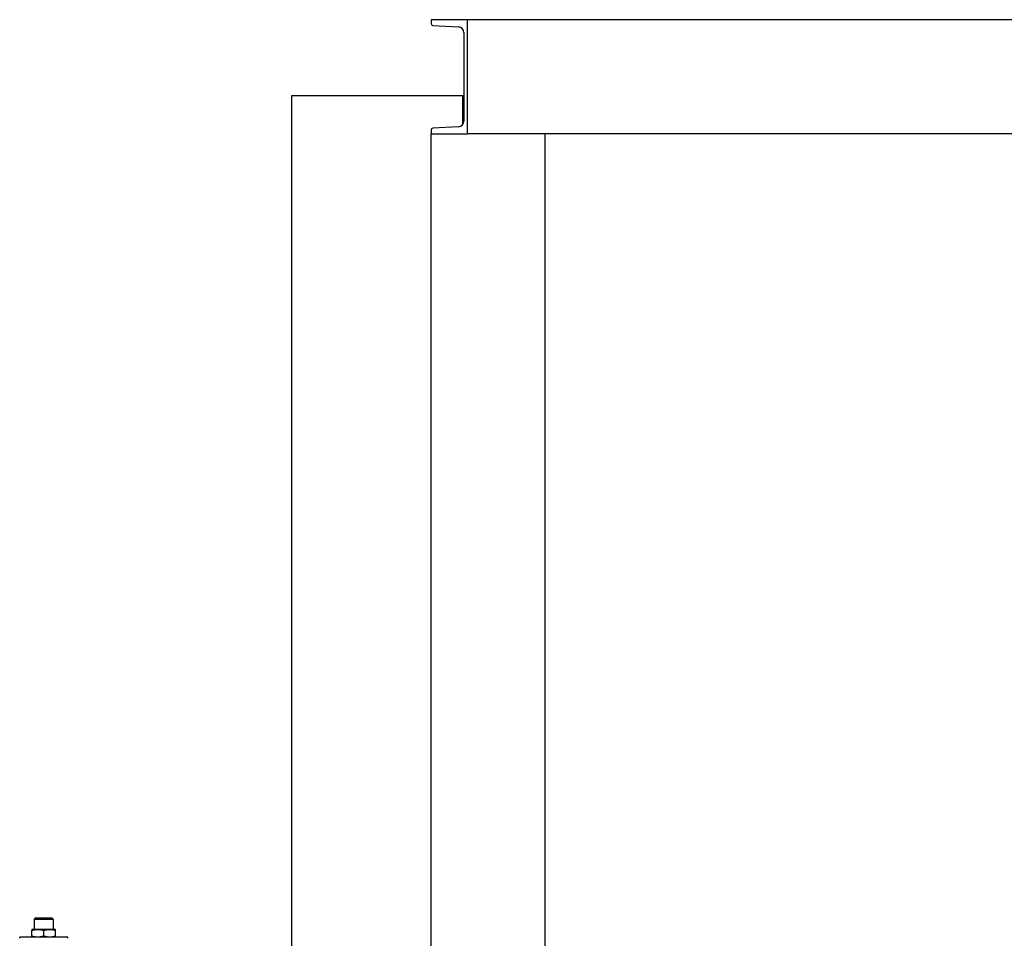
# Model space of a CAD drawing. Header units: inches. Extents: x 24 to 1128, y -58 to 748.
# Tile 588 of 656: x 889 to 941, y 380 to 428. Entities that reach past the tile are written whole.
import ezdxf

# ---------------------------------------------------------------- set-up
doc = ezdxf.new("R2010")
doc.units = ezdxf.units.IN
doc.header["$LTSCALE"] = 32
doc.header["$MEASUREMENT"] = 0
doc.layers.add('Visible (ANSI)', color=7, linetype='Continuous', lineweight=30)

msp = doc.modelspace()

# ---------------------------------------------------------------- linework, layer by layer
at = {"layer": 'Visible (ANSI)'}
for p, q in [((912.56584, 427.98367), (910.64584, 427.98367)), ((910.64584, 427.98367), (910.64584, 427.77662)), ((912.56584, 421.98367), (912.56584, 427.98367)), ((1017.31584, 427.98367), (912.56584, 427.98367)), ((910.73681, 427.68075), (912.07856, 427.61045)), ((912.36584, 427.30772), (912.36584, 422.65962)), ((912.31584, 423.98367), (903.31584, 423.98367)), ((903.31584, 423.98367), (903.31584, 357.98367)), ((912.31584, 423.98367), (912.36584, 423.98367)), ((912.31584, 422.49284), (912.31584, 423.98367)), ((912.36584, 423.84917), (912.31584, 423.84917)), ((910.64584, 422.19072), (910.64584, 421.98367)), ((912.07856, 422.35689), (910.73681, 422.28658)), ((910.64584, 371.35867), (910.64584, 421.98367)), ((910.64584, 421.98367), (912.56584, 421.98367)), ((1016.38277, 421.98367), (912.56584, 421.98367)), ((916.64584, 421.98367), (916.43879, 421.98367)), ((916.64584, 371.35867), (916.64584, 421.98367)), ((889.87124, 380.81487), (889.79684, 380.74047)), ((889.79684, 380.74047), (890.79684, 380.74047)), ((889.79684, 380.74047), (889.79684, 380.20087)), ((889.87124, 380.81487), (890.72244, 380.81487)), ((890.72244, 380.81487), (890.79684, 380.74047)), ((890.79684, 380.74047), (890.79684, 380.20087)), ((889.98434, 380.20087), (889.67184, 380.20087)), ((889.67184, 379.84669), (889.67184, 380.14505)), ((890.60934, 380.20087), (889.98434, 380.20087)), ((890.29684, 379.84669), (890.29684, 380.14505)), ((890.92184, 380.20087), (890.60934, 380.20087)), ((890.92184, 379.84669), (890.92184, 380.14505)), ((891.55684, 379.79087), (889.03684, 379.79087)), ((889.03684, 379.73187), (889.03684, 379.79087)), ((891.55684, 379.73187), (891.55684, 379.79087))]:
    msp.add_line(p, q, dxfattribs=at)
for centre, radius, start, end in [((910.74184, 427.77662), 0.096, 180, 267.000444), ((912.0627, 427.30772), 0.30314, 0, 87.000444), ((912.0627, 422.65962), 0.30314, 272.999556, 0), ((910.74184, 422.19072), 0.096, 92.999556, 180)]:
    msp.add_arc(centre, radius, start, end, dxfattribs=at)
for points, weights in [([(889.67184, 380.20087), (889.67184, 380.20087), (889.67184, 380.14505)], [1, 1.04314139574, 1.01001874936]), ([(889.67184, 380.14505), (889.83931, 380.20087), (889.98434, 380.20087)], [1.01001874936, 1.04314139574, 1]), ([(889.98434, 380.20087), (890.12937, 380.20087), (890.29684, 380.14505)], [1, 1.04314139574, 1.01001874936]), ([(890.29684, 380.14505), (890.46431, 380.20087), (890.60934, 380.20087)], [1.01001874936, 1.04314139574, 1]), ([(890.60934, 380.20087), (890.75437, 380.20087), (890.92184, 380.14505)], [1, 1.04314139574, 1.01001874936]), ([(890.92184, 380.14505), (890.92184, 380.20087), (890.92184, 380.20087)], [1.01001874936, 1.04314139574, 1]), ([(889.67184, 379.84669), (889.67184, 379.79087), (889.67184, 379.79087)], [1.01001874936, 1.04314139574, 1]), ([(889.98434, 379.79087), (889.83931, 379.79087), (889.67184, 379.84669)], [1, 1.04314139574, 1.01001874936]), ([(890.29684, 379.84669), (890.12937, 379.79087), (889.98434, 379.79087)], [1.01001874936, 1.04314139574, 1]), ([(890.60934, 379.79087), (890.46431, 379.79087), (890.29684, 379.84669)], [1, 1.04314139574, 1.01001874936]), ([(890.92184, 379.84669), (890.75437, 379.79087), (890.60934, 379.79087)], [1.01001874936, 1.04314139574, 1]), ([(890.92184, 379.79087), (890.92184, 379.79087), (890.92184, 379.84669)], [1, 1.04314139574, 1.01001874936])]:
    msp.add_rational_spline(points, weights, degree=2, dxfattribs=at)

doc.saveas('drawing.dxf')
